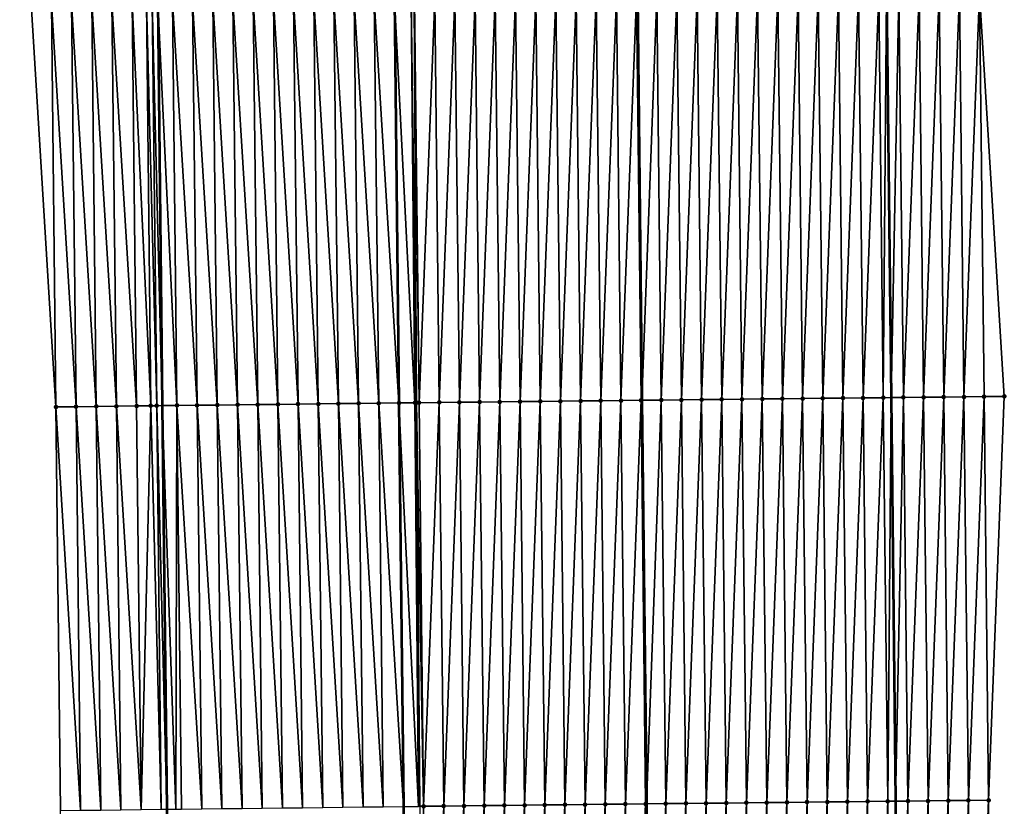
# Model space of a CAD drawing. Header units: feet. Extents: x 2010743 to 2022806, y 818705 to 837694.
# Tile 388 of 531: x 2011441 to 2011489, y 831953 to 831992. Entities that reach past the tile are written whole.
import ezdxf

# ---------------------------------------------------------------- set-up
doc = ezdxf.new("R2010")
doc.units = ezdxf.units.FT
doc.header["$MEASUREMENT"] = 0
for name, color, linetype, lineweight in [('EP_Travel Lane', 172, 'Continuous', 53), ('Road Shots', 141, 'Continuous', 100), ('STRIPING', 60, 'Continuous', 53)]:
    doc.layers.add(name, color=color, linetype=linetype, lineweight=lineweight)
doc.layers.add('I-77-MM17-21_NB-Surface-Border', color=7, linetype='Continuous')
doc.layers.add('I-77-MM17-21_NB-Surface-TIN', color=7, linetype='Continuous')

msp = doc.modelspace()

# ---------------------------------------------------------------- linework, layer by layer
at = {"layer": 'EP_Travel Lane'}
for points in [[(2011444.494, 832293.251, 313.631), (2011444.683, 832273.258, 314.1), (2011444.871, 832253.265, 314.597), (2011445.059, 832233.272, 315.096), (2011445.247, 832213.279, 315.587), (2011445.436, 832193.285, 316.067), (2011445.624, 832173.292, 316.56), (2011445.814, 832153.284, 317.06), (2011446.014, 832133.291, 317.55), (2011446.214, 832113.298, 318.04), (2011446.414, 832093.305, 318.558), (2011446.623, 832073.297, 319.07), (2011446.847, 832053.304, 319.57), (2011447.07, 832033.311, 320.029), (2011447.294, 832013.318, 320.502), (2011447.517, 831993.324, 320.944), (2011447.741, 831973.33, 321.378), (2011447.965, 831953.337, 321.848), (2011448.188, 831933.343, 322.303), (2011448.412, 831913.349, 322.748), (2011448.635, 831893.354, 323.147), (2011448.856, 831873.365, 323.537), (2011449.072, 831853.371, 323.961), (2011449.288, 831833.375, 324.312)], [(2011480.484, 832293.566, 313.456), (2011480.691, 832273.573, 313.939), (2011480.899, 832253.579, 314.387), (2011481.107, 832233.586, 314.886), (2011481.314, 832213.593, 315.362), (2011481.522, 832193.6, 315.84), (2011481.73, 832173.607, 316.339), (2011481.936, 832153.639, 316.832), (2011482.134, 832133.646, 317.322), (2011482.331, 832113.653, 317.803), (2011482.529, 832093.66, 318.312), (2011482.737, 832073.695, 318.789), (2011482.961, 832053.702, 319.297), (2011483.185, 832033.709, 319.77), (2011483.408, 832013.716, 320.248), (2011483.632, 831993.722, 320.705), (2011483.856, 831973.729, 321.148), (2011484.08, 831953.735, 321.622), (2011484.303, 831933.742, 322.081), (2011484.527, 831913.748, 322.499), (2011484.751, 831893.752, 322.885), (2011484.969, 831873.752, 323.278), (2011485.177, 831853.756, 323.652), (2011485.386, 831833.761, 324.021)]]:
    msp.add_polyline3d(points, dxfattribs=at)
at = {"layer": 'I-77-MM17-21_NB-Surface-Border', "color": 3, "linetype": 'Continuous', "lineweight": -3}
for points in [[(2011481.165, 832293.572, 313.433), (2011481.52, 832273.58, 313.913), (2011481.538, 832253.584, 314.367), (2011482.053, 832233.594, 314.854), (2011482.414, 832213.602, 315.328), (2011482.182, 832193.605, 315.817), (2011482.359, 832173.612, 316.32), (2011482.654, 832153.646, 316.801), (2011484.217, 832133.665, 317.26), (2011482.939, 832113.659, 317.785), (2011483.139, 832093.666, 318.292), (2011485.348, 832073.722, 318.697), (2011486.571, 832053.739, 319.159), (2011486.795, 832033.746, 319.633), (2011488.019, 832013.763, 320.064), (2011488.242, 831993.77, 320.526), (2011489.466, 831973.786, 320.932), (2011488.69, 831953.783, 321.439), (2011488.913, 831933.789, 321.898), (2011488.137, 831913.785, 322.365), (2011488.361, 831893.79, 322.756), (2011488.581, 831873.788, 323.147), (2011486.798, 831853.773, 323.598), (2011489.014, 831833.797, 323.882)], [(2011444.348, 831833.319, 324.16), (2011444.795, 831853.322, 323.822), (2011443.785, 831873.308, 323.389), (2011443.235, 831893.29, 322.977), (2011442.556, 831913.279, 322.555), (2011442.093, 831933.271, 322.115), (2011442.692, 831953.274, 321.69), (2011442.469, 831973.267, 321.212), (2011441.245, 831993.249, 320.74), (2011441.022, 832013.243, 320.286), (2011440.915, 832033.238, 319.833), (2011441.023, 832053.235, 319.386), (2011441.389, 832073.235, 318.909), (2011441.412, 832093.252, 318.408), (2011440.674, 832113.238, 317.868)]]:
    msp.add_polyline3d(points, dxfattribs=at)
at = {"layer": 'I-77-MM17-21_NB-Surface-TIN', "color": 128, "linetype": 'Continuous', "lineweight": -3}
for points in [[(2011474.467, 831973.627, 321.304), (2011475.243, 831993.632, 320.847), (2011474.243, 831993.621, 320.864)], [(2011474.467, 831973.627, 321.304), (2011475.467, 831973.638, 321.286), (2011475.243, 831993.632, 320.847)], [(2011475.467, 831973.638, 321.286), (2011476.243, 831993.643, 320.836), (2011475.243, 831993.632, 320.847)], [(2011475.467, 831973.638, 321.286), (2011476.467, 831973.649, 321.273), (2011476.243, 831993.643, 320.836)], [(2011476.467, 831973.649, 321.273), (2011477.243, 831993.654, 320.827), (2011476.243, 831993.643, 320.836)], [(2011476.467, 831973.649, 321.273), (2011477.467, 831973.66, 321.261), (2011477.243, 831993.654, 320.827)], [(2011477.467, 831973.66, 321.261), (2011478.243, 831993.665, 320.819), (2011477.243, 831993.654, 320.827)], [(2011477.467, 831973.66, 321.261), (2011478.467, 831973.671, 321.25), (2011478.243, 831993.665, 320.819)], [(2011478.467, 831973.671, 321.25), (2011479.243, 831993.676, 320.807), (2011478.243, 831993.665, 320.819)], [(2011478.467, 831973.671, 321.25), (2011479.466, 831973.682, 321.239), (2011479.243, 831993.676, 320.807)], [(2011479.466, 831973.682, 321.239), (2011480.243, 831993.687, 320.793), (2011479.243, 831993.676, 320.807)], [(2011479.466, 831973.682, 321.239), (2011480.466, 831973.693, 321.227), (2011480.243, 831993.687, 320.793)], [(2011480.466, 831973.693, 321.227), (2011481.243, 831993.697, 320.775), (2011480.243, 831993.687, 320.793)], [(2011480.466, 831973.693, 321.227), (2011481.466, 831973.703, 321.213), (2011481.243, 831993.697, 320.775)], [(2011481.466, 831973.703, 321.213), (2011482.243, 831993.708, 320.756), (2011481.243, 831993.697, 320.775)], [(2011481.466, 831973.703, 321.213), (2011482.466, 831973.714, 321.193), (2011482.243, 831993.708, 320.756)], [(2011482.466, 831973.714, 321.193), (2011483.243, 831993.718, 320.72), (2011482.243, 831993.708, 320.756)], [(2011482.466, 831973.714, 321.193), (2011483.466, 831973.725, 321.165), (2011483.243, 831993.718, 320.72)], [(2011483.466, 831973.725, 321.165), (2011483.632, 831993.722, 320.705), (2011483.243, 831993.718, 320.72)], [(2011483.466, 831973.725, 321.165), (2011483.856, 831973.729, 321.148), (2011483.632, 831993.722, 320.705)], [(2011484.243, 831993.729, 320.682), (2011483.632, 831993.722, 320.705), (2011483.856, 831973.729, 321.148)], [(2011484.466, 831973.735, 321.12), (2011484.243, 831993.729, 320.682), (2011483.856, 831973.729, 321.148)], [(2011484.466, 831973.735, 321.12), (2011485.242, 831993.739, 320.645), (2011484.243, 831993.729, 320.682)], [(2011484.466, 831973.735, 321.12), (2011485.466, 831973.745, 321.083), (2011485.242, 831993.739, 320.645)], [(2011485.466, 831973.745, 321.083), (2011486.242, 831993.749, 320.599), (2011485.242, 831993.739, 320.645)], [(2011485.466, 831973.745, 321.083), (2011486.466, 831973.755, 321.042), (2011486.242, 831993.749, 320.599)], [(2011486.466, 831973.755, 321.042), (2011487.242, 831993.76, 320.568), (2011486.242, 831993.749, 320.599)], [(2011486.466, 831973.755, 321.042), (2011487.466, 831973.766, 321.007), (2011487.242, 831993.76, 320.568)], [(2011487.466, 831973.766, 321.007), (2011488.242, 831993.77, 320.526), (2011487.242, 831993.76, 320.568)], [(2011487.466, 831973.766, 321.007), (2011488.466, 831973.776, 320.966), (2011488.242, 831993.77, 320.526)], [(2011488.466, 831973.776, 320.966), (2011489.466, 831973.786, 320.932), (2011488.242, 831993.77, 320.526)], [(2011442.469, 831973.267, 321.212), (2011442.245, 831993.261, 320.775), (2011441.245, 831993.249, 320.74)], [(2011443.469, 831973.279, 321.243), (2011443.245, 831993.273, 320.806), (2011442.245, 831993.261, 320.775)], [(2011442.469, 831973.267, 321.212), (2011443.469, 831973.279, 321.243), (2011442.245, 831993.261, 320.775)], [(2011444.469, 831973.291, 321.277), (2011444.245, 831993.285, 320.84), (2011443.245, 831993.273, 320.806)], [(2011443.469, 831973.279, 321.243), (2011444.469, 831973.291, 321.277), (2011443.245, 831993.273, 320.806)], [(2011445.469, 831973.303, 321.306), (2011445.245, 831993.297, 320.872), (2011444.245, 831993.285, 320.84)], [(2011444.469, 831973.291, 321.277), (2011445.469, 831973.303, 321.306), (2011444.245, 831993.285, 320.84)], [(2011446.468, 831973.314, 321.327), (2011446.245, 831993.308, 320.889), (2011445.245, 831993.297, 320.872)], [(2011445.469, 831973.303, 321.306), (2011446.468, 831973.314, 321.327), (2011445.245, 831993.297, 320.872)], [(2011447.172, 831973.323, 321.376), (2011446.954, 831993.317, 320.939), (2011446.245, 831993.308, 320.889)], [(2011446.468, 831973.314, 321.327), (2011447.172, 831973.323, 321.376), (2011446.245, 831993.308, 320.889)], [(2011447.468, 831973.327, 321.377), (2011447.245, 831993.321, 320.943), (2011446.954, 831993.317, 320.939)], [(2011447.172, 831973.323, 321.376), (2011447.468, 831973.327, 321.377), (2011446.954, 831993.317, 320.939)], [(2011447.245, 831993.321, 320.943), (2011447.741, 831973.33, 321.378), (2011447.517, 831993.324, 320.944)], [(2011447.468, 831973.327, 321.377), (2011447.741, 831973.33, 321.378), (2011447.245, 831993.321, 320.943)], [(2011448.468, 831973.338, 321.379), (2011448.245, 831993.332, 320.946), (2011447.517, 831993.324, 320.944)], [(2011448.468, 831973.338, 321.379), (2011447.517, 831993.324, 320.944), (2011447.741, 831973.33, 321.378)], [(2011449.468, 831973.35, 321.395), (2011449.245, 831993.344, 320.965), (2011448.245, 831993.332, 320.946)], [(2011448.468, 831973.338, 321.379), (2011449.468, 831973.35, 321.395), (2011448.245, 831993.332, 320.946)], [(2011450.468, 831973.361, 321.41), (2011450.245, 831993.355, 320.984), (2011449.245, 831993.344, 320.965)], [(2011449.468, 831973.35, 321.395), (2011450.468, 831973.361, 321.41), (2011449.245, 831993.344, 320.965)], [(2011451.468, 831973.373, 321.422), (2011451.244, 831993.367, 320.996), (2011450.245, 831993.355, 320.984)], [(2011450.468, 831973.361, 321.41), (2011451.468, 831973.373, 321.422), (2011450.245, 831993.355, 320.984)], [(2011452.468, 831973.384, 321.435), (2011452.244, 831993.378, 321.008), (2011451.244, 831993.367, 320.996)], [(2011451.468, 831973.373, 321.422), (2011452.468, 831973.384, 321.435), (2011451.244, 831993.367, 320.996)], [(2011453.468, 831973.395, 321.443), (2011453.244, 831993.39, 321.018), (2011452.244, 831993.378, 321.008)], [(2011452.468, 831973.384, 321.435), (2011453.468, 831973.395, 321.443), (2011452.244, 831993.378, 321.008)], [(2011454.468, 831973.407, 321.454), (2011454.244, 831993.401, 321.028), (2011453.244, 831993.39, 321.018)], [(2011453.468, 831973.395, 321.443), (2011454.468, 831973.407, 321.454), (2011453.244, 831993.39, 321.018)], [(2011455.468, 831973.418, 321.467), (2011455.244, 831993.413, 321.039), (2011454.244, 831993.401, 321.028)], [(2011454.468, 831973.407, 321.454), (2011455.468, 831973.418, 321.467), (2011454.244, 831993.401, 321.028)], [(2011456.468, 831973.43, 321.482), (2011456.244, 831993.424, 321.052), (2011455.244, 831993.413, 321.039)], [(2011455.468, 831973.418, 321.467), (2011456.468, 831973.43, 321.482), (2011455.244, 831993.413, 321.039)], [(2011457.468, 831973.441, 321.498), (2011457.244, 831993.436, 321.069), (2011456.244, 831993.424, 321.052)], [(2011456.468, 831973.43, 321.482), (2011457.468, 831973.441, 321.498), (2011456.244, 831993.424, 321.052)], [(2011458.468, 831973.453, 321.517), (2011458.244, 831993.447, 321.089), (2011457.244, 831993.436, 321.069)], [(2011457.468, 831973.441, 321.498), (2011458.468, 831973.453, 321.517), (2011457.244, 831993.436, 321.069)], [(2011458.244, 831993.447, 321.089), (2011459.468, 831973.464, 321.529), (2011459.244, 831993.459, 321.101)], [(2011458.468, 831973.453, 321.517), (2011459.468, 831973.464, 321.529), (2011458.244, 831993.447, 321.089)], [(2011460.256, 831973.473, 321.534), (2011460.078, 831993.468, 321.11), (2011459.244, 831993.459, 321.101)], [(2011460.256, 831973.473, 321.534), (2011459.244, 831993.459, 321.101), (2011459.468, 831973.464, 321.529)], [(2011460.336, 831973.474, 321.533), (2011460.218, 831993.47, 321.11), (2011460.078, 831993.468, 321.11)], [(2011460.256, 831973.473, 321.534), (2011460.336, 831973.474, 321.533), (2011460.078, 831993.468, 321.11)], [(2011460.336, 831973.474, 321.533), (2011460.468, 831973.476, 321.532), (2011460.218, 831993.47, 321.11)], [(2011460.468, 831973.476, 321.532), (2011460.244, 831993.47, 321.11), (2011460.218, 831993.47, 321.11)], [(2011460.468, 831973.476, 321.532), (2011461.244, 831993.481, 321.095), (2011460.244, 831993.47, 321.11)], [(2011460.468, 831973.476, 321.532), (2011461.468, 831973.487, 321.52), (2011461.244, 831993.481, 321.095)], [(2011461.468, 831973.487, 321.52), (2011462.244, 831993.492, 321.076), (2011461.244, 831993.481, 321.095)], [(2011461.468, 831973.487, 321.52), (2011462.467, 831973.497, 321.501), (2011462.244, 831993.492, 321.076)], [(2011463.244, 831993.502, 321.057), (2011462.244, 831993.492, 321.076), (2011462.467, 831973.497, 321.501)], [(2011463.467, 831973.508, 321.484), (2011463.244, 831993.502, 321.057), (2011462.467, 831973.497, 321.501)], [(2011463.467, 831973.508, 321.484), (2011464.244, 831993.513, 321.039), (2011463.244, 831993.502, 321.057)], [(2011463.467, 831973.508, 321.484), (2011464.467, 831973.519, 321.467), (2011464.244, 831993.513, 321.039)], [(2011464.467, 831973.519, 321.467), (2011465.244, 831993.524, 321.022), (2011464.244, 831993.513, 321.039)], [(2011464.467, 831973.519, 321.467), (2011465.467, 831973.53, 321.451), (2011465.244, 831993.524, 321.022)], [(2011465.467, 831973.53, 321.451), (2011466.244, 831993.535, 321.004), (2011465.244, 831993.524, 321.022)], [(2011465.467, 831973.53, 321.451), (2011466.467, 831973.541, 321.433), (2011466.244, 831993.535, 321.004)], [(2011466.467, 831973.541, 321.433), (2011467.244, 831993.546, 320.986), (2011466.244, 831993.535, 321.004)], [(2011466.467, 831973.541, 321.433), (2011467.467, 831973.551, 321.418), (2011467.244, 831993.546, 320.986)], [(2011467.467, 831973.551, 321.418), (2011468.243, 831993.556, 320.971), (2011467.244, 831993.546, 320.986)], [(2011467.467, 831973.551, 321.418), (2011468.467, 831973.562, 321.403), (2011468.243, 831993.556, 320.971)], [(2011468.467, 831973.562, 321.403), (2011469.243, 831993.567, 320.957), (2011468.243, 831993.556, 320.971)], [(2011468.467, 831973.562, 321.403), (2011469.467, 831973.573, 321.394), (2011469.243, 831993.567, 320.957)], [(2011469.467, 831973.573, 321.394), (2011470.243, 831993.578, 320.95), (2011469.243, 831993.567, 320.957)], [(2011469.467, 831973.573, 321.394), (2011470.467, 831973.584, 321.384), (2011470.243, 831993.578, 320.95)], [(2011470.467, 831973.584, 321.384), (2011471.243, 831993.589, 320.934), (2011470.243, 831993.578, 320.95)], [(2011470.467, 831973.584, 321.384), (2011471.467, 831973.595, 321.365), (2011471.243, 831993.589, 320.934)], [(2011471.467, 831973.595, 321.365), (2011471.281, 831993.589, 320.933), (2011471.243, 831993.589, 320.934)], [(2011472.243, 831993.6, 320.918), (2011471.281, 831993.589, 320.933), (2011471.505, 831973.595, 321.365)], [(2011471.467, 831973.595, 321.365), (2011471.505, 831973.595, 321.365), (2011471.281, 831993.589, 320.933)], [(2011472.467, 831973.606, 321.356), (2011472.243, 831993.6, 320.918), (2011471.505, 831973.595, 321.365)], [(2011472.467, 831973.606, 321.356), (2011473.243, 831993.61, 320.89), (2011472.243, 831993.6, 320.918)], [(2011472.467, 831973.606, 321.356), (2011473.467, 831973.616, 321.323), (2011473.243, 831993.61, 320.89)], [(2011473.467, 831973.616, 321.323), (2011474.243, 831993.621, 320.864), (2011473.243, 831993.61, 320.89)], [(2011473.467, 831973.616, 321.323), (2011474.467, 831973.627, 321.304), (2011474.243, 831993.621, 320.864)], [(2011473.69, 831953.623, 321.808), (2011474.467, 831973.627, 321.304), (2011473.467, 831973.616, 321.323)], [(2011473.69, 831953.623, 321.808), (2011474.69, 831953.634, 321.785), (2011474.467, 831973.627, 321.304)], [(2011474.69, 831953.634, 321.785), (2011475.467, 831973.638, 321.286), (2011474.467, 831973.627, 321.304)], [(2011474.69, 831953.634, 321.785), (2011475.69, 831953.645, 321.769), (2011475.467, 831973.638, 321.286)], [(2011475.69, 831953.645, 321.769), (2011476.467, 831973.649, 321.273), (2011475.467, 831973.638, 321.286)], [(2011475.69, 831953.645, 321.769), (2011476.69, 831953.656, 321.753), (2011476.467, 831973.649, 321.273)], [(2011476.69, 831953.656, 321.753), (2011477.467, 831973.66, 321.261), (2011476.467, 831973.649, 321.273)], [(2011476.69, 831953.656, 321.753), (2011477.69, 831953.667, 321.74), (2011477.467, 831973.66, 321.261)], [(2011477.69, 831953.667, 321.74), (2011478.467, 831973.671, 321.25), (2011477.467, 831973.66, 321.261)], [(2011477.69, 831953.667, 321.74), (2011478.69, 831953.678, 321.731), (2011478.467, 831973.671, 321.25)], [(2011478.69, 831953.678, 321.731), (2011479.466, 831973.682, 321.239), (2011478.467, 831973.671, 321.25)], [(2011478.69, 831953.678, 321.731), (2011479.69, 831953.689, 321.722), (2011479.466, 831973.682, 321.239)], [(2011479.69, 831953.689, 321.722), (2011480.466, 831973.693, 321.227), (2011479.466, 831973.682, 321.239)], [(2011479.69, 831953.689, 321.722), (2011480.69, 831953.699, 321.706), (2011480.466, 831973.693, 321.227)], [(2011480.69, 831953.699, 321.706), (2011481.466, 831973.703, 321.213), (2011480.466, 831973.693, 321.227)], [(2011480.69, 831953.699, 321.706), (2011481.69, 831953.71, 321.689), (2011481.466, 831973.703, 321.213)], [(2011481.69, 831953.71, 321.689), (2011482.466, 831973.714, 321.193), (2011481.466, 831973.703, 321.213)], [(2011481.69, 831953.71, 321.689), (2011482.69, 831953.721, 321.676), (2011482.466, 831973.714, 321.193)], [(2011482.69, 831953.721, 321.676), (2011483.466, 831973.725, 321.165), (2011482.466, 831973.714, 321.193)], [(2011482.69, 831953.721, 321.676), (2011483.69, 831953.732, 321.641), (2011483.466, 831973.725, 321.165)], [(2011483.69, 831953.732, 321.641), (2011483.856, 831973.729, 321.148), (2011483.466, 831973.725, 321.165)], [(2011483.69, 831953.732, 321.641), (2011484.08, 831953.735, 321.622), (2011483.856, 831973.729, 321.148)], [(2011484.466, 831973.735, 321.12), (2011483.856, 831973.729, 321.148), (2011484.08, 831953.735, 321.622)], [(2011484.69, 831953.742, 321.593), (2011484.466, 831973.735, 321.12), (2011484.08, 831953.735, 321.622)], [(2011484.69, 831953.742, 321.593), (2011485.466, 831973.745, 321.083), (2011484.466, 831973.735, 321.12)], [(2011484.69, 831953.742, 321.593), (2011485.69, 831953.752, 321.564), (2011485.466, 831973.745, 321.083)], [(2011485.69, 831953.752, 321.564), (2011486.466, 831973.755, 321.042), (2011485.466, 831973.745, 321.083)], [(2011485.69, 831953.752, 321.564), (2011486.69, 831953.762, 321.519), (2011486.466, 831973.755, 321.042)], [(2011486.69, 831953.762, 321.519), (2011487.466, 831973.766, 321.007), (2011486.466, 831973.755, 321.042)], [(2011486.69, 831953.762, 321.519), (2011487.69, 831953.773, 321.48), (2011487.466, 831973.766, 321.007)], [(2011487.69, 831953.773, 321.48), (2011488.466, 831973.776, 320.966), (2011487.466, 831973.766, 321.007)], [(2011487.69, 831953.773, 321.48), (2011488.69, 831953.783, 321.439), (2011488.466, 831973.776, 320.966)], [(2011488.69, 831953.783, 321.439), (2011489.466, 831973.786, 320.932), (2011488.466, 831973.776, 320.966)], [(2011443.692, 831953.286, 321.721), (2011443.469, 831973.279, 321.243), (2011442.469, 831973.267, 321.212)], [(2011442.692, 831953.274, 321.69), (2011443.692, 831953.286, 321.721), (2011442.469, 831973.267, 321.212)], [(2011444.692, 831953.298, 321.759), (2011444.469, 831973.291, 321.277), (2011443.469, 831973.279, 321.243)], [(2011443.692, 831953.286, 321.721), (2011444.692, 831953.298, 321.759), (2011443.469, 831973.279, 321.243)], [(2011445.692, 831953.31, 321.785), (2011445.469, 831973.303, 321.306), (2011444.469, 831973.291, 321.277)], [(2011444.692, 831953.298, 321.759), (2011445.692, 831953.31, 321.785), (2011444.469, 831973.291, 321.277)], [(2011446.692, 831953.322, 321.811), (2011446.468, 831973.314, 321.327), (2011445.469, 831973.303, 321.306)], [(2011445.692, 831953.31, 321.785), (2011446.692, 831953.322, 321.811), (2011445.469, 831973.303, 321.306)], [(2011446.692, 831953.322, 321.811), (2011447.172, 831973.323, 321.376), (2011446.468, 831973.314, 321.327)], [(2011446.692, 831953.322, 321.811), (2011447.692, 831953.334, 321.848), (2011447.172, 831973.323, 321.376)], [(2011447.692, 831953.334, 321.848), (2011447.468, 831973.327, 321.377), (2011447.172, 831973.323, 321.376)], [(2011447.468, 831973.327, 321.377), (2011447.965, 831953.337, 321.848), (2011447.741, 831973.33, 321.378)], [(2011447.692, 831953.334, 321.848), (2011447.965, 831953.337, 321.848), (2011447.468, 831973.327, 321.377)], [(2011448.417, 831953.342, 321.85), (2011448.468, 831973.338, 321.379), (2011447.741, 831973.33, 321.378)], [(2011448.417, 831953.342, 321.85), (2011447.741, 831973.33, 321.378), (2011447.965, 831953.337, 321.848)], [(2011448.417, 831953.342, 321.85), (2011448.692, 831953.345, 321.857), (2011448.468, 831973.338, 321.379)], [(2011449.692, 831953.357, 321.876), (2011449.468, 831973.35, 321.395), (2011448.468, 831973.338, 321.379)], [(2011448.692, 831953.345, 321.857), (2011449.692, 831953.357, 321.876), (2011448.468, 831973.338, 321.379)], [(2011450.692, 831953.368, 321.892), (2011450.468, 831973.361, 321.41), (2011449.468, 831973.35, 321.395)], [(2011449.692, 831953.357, 321.876), (2011450.692, 831953.368, 321.892), (2011449.468, 831973.35, 321.395)], [(2011451.692, 831953.38, 321.903), (2011451.468, 831973.373, 321.422), (2011450.468, 831973.361, 321.41)], [(2011450.692, 831953.368, 321.892), (2011451.692, 831953.38, 321.903), (2011450.468, 831973.361, 321.41)], [(2011452.692, 831953.391, 321.916), (2011452.468, 831973.384, 321.435), (2011451.468, 831973.373, 321.422)], [(2011451.692, 831953.38, 321.903), (2011452.692, 831953.391, 321.916), (2011451.468, 831973.373, 321.422)], [(2011453.692, 831953.402, 321.926), (2011453.468, 831973.395, 321.443), (2011452.468, 831973.384, 321.435)], [(2011452.692, 831953.391, 321.916), (2011453.692, 831953.402, 321.926), (2011452.468, 831973.384, 321.435)], [(2011454.692, 831953.414, 321.936), (2011454.468, 831973.407, 321.454), (2011453.468, 831973.395, 321.443)], [(2011453.692, 831953.402, 321.926), (2011454.692, 831953.414, 321.936), (2011453.468, 831973.395, 321.443)], [(2011455.692, 831953.425, 321.95), (2011455.468, 831973.418, 321.467), (2011454.468, 831973.407, 321.454)], [(2011454.692, 831953.414, 321.936), (2011455.692, 831953.425, 321.95), (2011454.468, 831973.407, 321.454)], [(2011456.691, 831953.437, 321.963), (2011456.468, 831973.43, 321.482), (2011455.468, 831973.418, 321.467)], [(2011455.692, 831953.425, 321.95), (2011456.691, 831953.437, 321.963), (2011455.468, 831973.418, 321.467)], [(2011457.691, 831953.448, 321.979), (2011457.468, 831973.441, 321.498), (2011456.468, 831973.43, 321.482)], [(2011456.691, 831953.437, 321.963), (2011457.691, 831953.448, 321.979), (2011456.468, 831973.43, 321.482)], [(2011458.691, 831953.46, 322), (2011458.468, 831973.453, 321.517), (2011457.468, 831973.441, 321.498)], [(2011457.691, 831953.448, 321.979), (2011458.691, 831953.46, 322), (2011457.468, 831973.441, 321.498)], [(2011458.468, 831973.453, 321.517), (2011459.691, 831953.472, 322.012), (2011459.468, 831973.464, 321.529)], [(2011458.691, 831953.46, 322), (2011459.691, 831953.472, 322.012), (2011458.468, 831973.453, 321.517)], [(2011460.441, 831953.48, 322.02), (2011460.256, 831973.473, 321.534), (2011459.468, 831973.464, 321.529)], [(2011460.441, 831953.48, 322.02), (2011459.468, 831973.464, 321.529), (2011459.691, 831953.472, 322.012)], [(2011460.504, 831953.481, 322.02), (2011460.336, 831973.474, 321.533), (2011460.256, 831973.473, 321.534)], [(2011460.441, 831953.48, 322.02), (2011460.504, 831953.481, 322.02), (2011460.256, 831973.473, 321.534)], [(2011460.691, 831953.483, 322.018), (2011460.468, 831973.476, 321.532), (2011460.336, 831973.474, 321.533)], [(2011460.504, 831953.481, 322.02), (2011460.691, 831953.483, 322.018), (2011460.336, 831973.474, 321.533)], [(2011460.691, 831953.483, 322.018), (2011461.468, 831973.487, 321.52), (2011460.468, 831973.476, 321.532)], [(2011460.691, 831953.483, 322.018), (2011461.691, 831953.494, 322.002), (2011461.468, 831973.487, 321.52)], [(2011461.691, 831953.494, 322.002), (2011462.467, 831973.497, 321.501), (2011461.468, 831973.487, 321.52)], [(2011462.691, 831953.504, 321.983), (2011462.467, 831973.497, 321.501), (2011461.691, 831953.494, 322.002)], [(2011462.691, 831953.504, 321.983), (2011463.467, 831973.508, 321.484), (2011462.467, 831973.497, 321.501)], [(2011462.691, 831953.504, 321.983), (2011463.691, 831953.515, 321.965), (2011463.467, 831973.508, 321.484)], [(2011463.691, 831953.515, 321.965), (2011464.467, 831973.519, 321.467), (2011463.467, 831973.508, 321.484)], [(2011463.691, 831953.515, 321.965), (2011464.691, 831953.526, 321.946), (2011464.467, 831973.519, 321.467)], [(2011464.691, 831953.526, 321.946), (2011465.467, 831973.53, 321.451), (2011464.467, 831973.519, 321.467)], [(2011464.691, 831953.526, 321.946), (2011465.691, 831953.537, 321.932), (2011465.467, 831973.53, 321.451)], [(2011465.691, 831953.537, 321.932), (2011466.467, 831973.541, 321.433), (2011465.467, 831973.53, 321.451)], [(2011465.691, 831953.537, 321.932), (2011466.691, 831953.548, 321.916), (2011466.467, 831973.541, 321.433)], [(2011466.691, 831953.548, 321.916), (2011467.467, 831973.551, 321.418), (2011466.467, 831973.541, 321.433)], [(2011466.691, 831953.548, 321.916), (2011467.691, 831953.558, 321.896), (2011467.467, 831973.551, 321.418)], [(2011467.691, 831953.558, 321.896), (2011468.467, 831973.562, 321.403), (2011467.467, 831973.551, 321.418)], [(2011467.691, 831953.558, 321.896), (2011468.691, 831953.569, 321.881), (2011468.467, 831973.562, 321.403)], [(2011468.691, 831953.569, 321.881), (2011469.467, 831973.573, 321.394), (2011468.467, 831973.562, 321.403)], [(2011468.691, 831953.569, 321.881), (2011469.691, 831953.58, 321.869), (2011469.467, 831973.573, 321.394)], [(2011469.691, 831953.58, 321.869), (2011470.467, 831973.584, 321.384), (2011469.467, 831973.573, 321.394)], [(2011469.691, 831953.58, 321.869), (2011470.691, 831953.591, 321.86), (2011470.467, 831973.584, 321.384)], [(2011470.691, 831953.591, 321.86), (2011471.467, 831973.595, 321.365), (2011470.467, 831973.584, 321.384)], [(2011470.691, 831953.591, 321.86), (2011471.691, 831953.602, 321.84), (2011471.467, 831973.595, 321.365)], [(2011471.691, 831953.602, 321.84), (2011471.505, 831973.595, 321.365), (2011471.467, 831973.595, 321.365)], [(2011472.467, 831973.606, 321.356), (2011471.505, 831973.595, 321.365), (2011471.728, 831953.602, 321.84)], [(2011471.691, 831953.602, 321.84), (2011471.728, 831953.602, 321.84), (2011471.505, 831973.595, 321.365)], [(2011472.691, 831953.613, 321.829), (2011472.467, 831973.606, 321.356), (2011471.728, 831953.602, 321.84)], [(2011472.691, 831953.613, 321.829), (2011473.467, 831973.616, 321.323), (2011472.467, 831973.606, 321.356)], [(2011472.691, 831953.613, 321.829), (2011473.69, 831953.623, 321.808), (2011473.467, 831973.616, 321.323)], [(2011472.914, 831933.619, 322.281), (2011473.69, 831953.623, 321.808), (2011472.691, 831953.613, 321.829)], [(2011472.914, 831933.619, 322.281), (2011473.914, 831933.63, 322.256), (2011473.69, 831953.623, 321.808)], [(2011473.914, 831933.63, 322.256), (2011474.69, 831953.634, 321.785), (2011473.69, 831953.623, 321.808)], [(2011473.914, 831933.63, 322.256), (2011474.914, 831933.64, 322.236), (2011474.69, 831953.634, 321.785)], [(2011474.914, 831933.64, 322.236), (2011475.69, 831953.645, 321.769), (2011474.69, 831953.634, 321.785)], [(2011474.914, 831933.64, 322.236), (2011475.914, 831933.651, 322.221), (2011475.69, 831953.645, 321.769)], [(2011475.914, 831933.651, 322.221), (2011476.69, 831953.656, 321.753), (2011475.69, 831953.645, 321.769)], [(2011475.914, 831933.651, 322.221), (2011476.914, 831933.662, 322.205), (2011476.69, 831953.656, 321.753)], [(2011476.914, 831933.662, 322.205), (2011477.69, 831953.667, 321.74), (2011476.69, 831953.656, 321.753)], [(2011476.914, 831933.662, 322.205), (2011477.914, 831933.673, 322.191), (2011477.69, 831953.667, 321.74)], [(2011477.914, 831933.673, 322.191), (2011478.69, 831953.678, 321.731), (2011477.69, 831953.667, 321.74)], [(2011477.914, 831933.673, 322.191), (2011478.914, 831933.684, 322.182), (2011478.69, 831953.678, 321.731)], [(2011478.914, 831933.684, 322.182), (2011479.69, 831953.689, 321.722), (2011478.69, 831953.678, 321.731)], [(2011478.914, 831933.684, 322.182), (2011479.914, 831933.695, 322.172), (2011479.69, 831953.689, 321.722)], [(2011479.914, 831933.695, 322.172), (2011480.69, 831953.699, 321.706), (2011479.69, 831953.689, 321.722)], [(2011479.914, 831933.695, 322.172), (2011480.914, 831933.706, 322.156), (2011480.69, 831953.699, 321.706)], [(2011480.914, 831933.706, 322.156), (2011481.69, 831953.71, 321.689), (2011480.69, 831953.699, 321.706)], [(2011480.914, 831933.706, 322.156), (2011481.914, 831933.717, 322.141), (2011481.69, 831953.71, 321.689)], [(2011481.914, 831933.717, 322.141), (2011482.69, 831953.721, 321.676), (2011481.69, 831953.71, 321.689)], [(2011481.914, 831933.717, 322.141), (2011482.914, 831933.728, 322.127), (2011482.69, 831953.721, 321.676)], [(2011482.914, 831933.728, 322.127), (2011483.69, 831953.732, 321.641), (2011482.69, 831953.721, 321.676)], [(2011482.914, 831933.728, 322.127), (2011483.914, 831933.738, 322.097), (2011483.69, 831953.732, 321.641)], [(2011483.914, 831933.738, 322.097), (2011484.08, 831953.735, 321.622), (2011483.69, 831953.732, 321.641)], [(2011483.914, 831933.738, 322.097), (2011484.303, 831933.742, 322.081), (2011484.08, 831953.735, 321.622)], [(2011484.69, 831953.742, 321.593), (2011484.08, 831953.735, 321.622), (2011484.303, 831933.742, 322.081)], [(2011484.913, 831933.748, 322.057), (2011484.69, 831953.742, 321.593), (2011484.303, 831933.742, 322.081)], [(2011484.913, 831933.748, 322.057), (2011485.69, 831953.752, 321.564), (2011484.69, 831953.742, 321.593)], [(2011484.913, 831933.748, 322.057), (2011485.913, 831933.759, 322.017), (2011485.69, 831953.752, 321.564)], [(2011485.913, 831933.759, 322.017), (2011486.69, 831953.762, 321.519), (2011485.69, 831953.752, 321.564)], [(2011485.913, 831933.759, 322.017), (2011486.913, 831933.769, 321.974), (2011486.69, 831953.762, 321.519)], [(2011486.913, 831933.769, 321.974), (2011487.69, 831953.773, 321.48), (2011486.69, 831953.762, 321.519)], [(2011486.913, 831933.769, 321.974), (2011487.913, 831933.779, 321.937), (2011487.69, 831953.773, 321.48)], [(2011487.913, 831933.779, 321.937), (2011488.69, 831953.783, 321.439), (2011487.69, 831953.773, 321.48)], [(2011487.913, 831933.779, 321.937), (2011488.913, 831933.789, 321.898), (2011488.69, 831953.783, 321.439)], [(2011460.915, 831933.489, 322.471), (2011460.691, 831953.483, 322.018), (2011460.504, 831953.481, 322.02)], [(2011460.915, 831933.489, 322.471), (2011461.691, 831953.494, 322.002), (2011460.691, 831953.483, 322.018)], [(2011460.915, 831933.489, 322.471), (2011461.915, 831933.5, 322.455), (2011461.691, 831953.494, 322.002)], [(2011462.691, 831953.504, 321.983), (2011461.691, 831953.494, 322.002), (2011461.915, 831933.5, 322.455)], [(2011462.915, 831933.511, 322.436), (2011462.691, 831953.504, 321.983), (2011461.915, 831933.5, 322.455)], [(2011462.915, 831933.511, 322.436), (2011463.691, 831953.515, 321.965), (2011462.691, 831953.504, 321.983)], [(2011462.915, 831933.511, 322.436), (2011463.915, 831933.522, 322.417), (2011463.691, 831953.515, 321.965)], [(2011463.915, 831933.522, 322.417), (2011464.691, 831953.526, 321.946), (2011463.691, 831953.515, 321.965)], [(2011463.915, 831933.522, 322.417), (2011464.915, 831933.532, 322.399), (2011464.691, 831953.526, 321.946)], [(2011464.915, 831933.532, 322.399), (2011465.691, 831953.537, 321.932), (2011464.691, 831953.526, 321.946)], [(2011464.915, 831933.532, 322.399), (2011465.915, 831933.543, 322.383), (2011465.691, 831953.537, 321.932)], [(2011465.915, 831933.543, 322.383), (2011466.691, 831953.548, 321.916), (2011465.691, 831953.537, 321.932)], [(2011465.915, 831933.543, 322.383), (2011466.915, 831933.554, 322.366), (2011466.691, 831953.548, 321.916)], [(2011466.915, 831933.554, 322.366), (2011467.691, 831953.558, 321.896), (2011466.691, 831953.548, 321.916)], [(2011466.915, 831933.554, 322.366), (2011467.914, 831933.565, 322.349), (2011467.691, 831953.558, 321.896)], [(2011467.914, 831933.565, 322.349), (2011468.691, 831953.569, 321.881), (2011467.691, 831953.558, 321.896)], [(2011467.914, 831933.565, 322.349), (2011468.914, 831933.576, 322.334), (2011468.691, 831953.569, 321.881)], [(2011468.914, 831933.576, 322.334), (2011469.691, 831953.58, 321.869), (2011468.691, 831953.569, 321.881)], [(2011468.914, 831933.576, 322.334), (2011469.914, 831933.586, 322.319), (2011469.691, 831953.58, 321.869)], [(2011469.914, 831933.586, 322.319), (2011470.691, 831953.591, 321.86), (2011469.691, 831953.58, 321.869)], [(2011469.914, 831933.586, 322.319), (2011470.914, 831933.598, 322.314), (2011470.691, 831953.591, 321.86)], [(2011470.914, 831933.598, 322.314), (2011471.691, 831953.602, 321.84), (2011470.691, 831953.591, 321.86)], [(2011470.914, 831933.598, 322.314), (2011471.914, 831933.608, 322.29), (2011471.691, 831953.602, 321.84)], [(2011471.914, 831933.608, 322.29), (2011471.728, 831953.602, 321.84), (2011471.691, 831953.602, 321.84)], [(2011472.691, 831953.613, 321.829), (2011471.728, 831953.602, 321.84), (2011471.952, 831933.609, 322.29)], [(2011471.914, 831933.608, 322.29), (2011471.952, 831933.609, 322.29), (2011471.728, 831953.602, 321.84)], [(2011472.914, 831933.619, 322.281), (2011472.691, 831953.613, 321.829), (2011471.952, 831933.609, 322.29)]]:
    msp.add_3dface(points, dxfattribs=at)
at = {"layer": 'Road Shots', "lineweight": 100}
for p in [(2011474.467, 831973.627, 321.304), (2011475.467, 831973.638, 321.286), (2011476.467, 831973.649, 321.273), (2011477.467, 831973.66, 321.261), (2011478.467, 831973.671, 321.25), (2011479.466, 831973.682, 321.239), (2011480.466, 831973.693, 321.227), (2011481.466, 831973.703, 321.213), (2011482.466, 831973.714, 321.193), (2011483.466, 831973.725, 321.165), (2011484.466, 831973.735, 321.12), (2011485.466, 831973.745, 321.083), (2011486.466, 831973.755, 321.042), (2011487.466, 831973.766, 321.007), (2011488.466, 831973.776, 320.966), (2011489.466, 831973.786, 320.932), (2011442.469, 831973.267, 321.212), (2011443.469, 831973.279, 321.243), (2011444.469, 831973.291, 321.277), (2011445.469, 831973.303, 321.306), (2011446.468, 831973.314, 321.327), (2011447.172, 831973.323, 321.376), (2011447.468, 831973.327, 321.377), (2011448.468, 831973.338, 321.379), (2011449.468, 831973.35, 321.395), (2011450.468, 831973.361, 321.41), (2011451.468, 831973.373, 321.422), (2011452.468, 831973.384, 321.435), (2011453.468, 831973.395, 321.443), (2011454.468, 831973.407, 321.454), (2011455.468, 831973.418, 321.467), (2011456.468, 831973.43, 321.482), (2011457.468, 831973.441, 321.498), (2011458.468, 831973.453, 321.517), (2011459.468, 831973.464, 321.529), (2011460.256, 831973.473, 321.534), (2011460.336, 831973.474, 321.533), (2011460.468, 831973.476, 321.532), (2011461.468, 831973.487, 321.52), (2011462.467, 831973.497, 321.501), (2011463.467, 831973.508, 321.484), (2011464.467, 831973.519, 321.467), (2011465.467, 831973.53, 321.451), (2011466.467, 831973.541, 321.433), (2011467.467, 831973.551, 321.418), (2011468.467, 831973.562, 321.403), (2011469.467, 831973.573, 321.394), (2011470.467, 831973.584, 321.384), (2011471.467, 831973.595, 321.365), (2011472.467, 831973.606, 321.356), (2011473.467, 831973.616, 321.323), (2011473.69, 831953.623, 321.808), (2011474.69, 831953.634, 321.785), (2011475.69, 831953.645, 321.769), (2011476.69, 831953.656, 321.753), (2011477.69, 831953.667, 321.74), (2011478.69, 831953.678, 321.731), (2011479.69, 831953.689, 321.722), (2011480.69, 831953.699, 321.706), (2011481.69, 831953.71, 321.689), (2011482.69, 831953.721, 321.676), (2011483.69, 831953.732, 321.641), (2011484.69, 831953.742, 321.593), (2011485.69, 831953.752, 321.564), (2011486.69, 831953.762, 321.519), (2011487.69, 831953.773, 321.48), (2011488.69, 831953.783, 321.439), (2011460.691, 831953.483, 322.018), (2011461.691, 831953.494, 322.002), (2011462.691, 831953.504, 321.983), (2011463.691, 831953.515, 321.965), (2011464.691, 831953.526, 321.946), (2011465.691, 831953.537, 321.932), (2011466.691, 831953.548, 321.916), (2011467.691, 831953.558, 321.896), (2011468.691, 831953.569, 321.881), (2011469.691, 831953.58, 321.869), (2011470.691, 831953.591, 321.86), (2011471.691, 831953.602, 321.84), (2011472.691, 831953.613, 321.829)]:
    msp.add_point(p, dxfattribs=at)
at = {"layer": 'STRIPING'}
for points in [[(2011456.296, 832293.359, 313.759), (2011456.473, 832273.365, 314.238), (2011456.651, 832253.373, 314.746), (2011456.828, 832233.38, 315.256), (2011457.005, 832213.387, 315.759), (2011457.183, 832193.394, 316.245), (2011457.36, 832173.4, 316.73), (2011457.54, 832153.405, 317.234), (2011457.74, 832133.412, 317.724), (2011457.94, 832113.419, 318.199), (2011458.14, 832093.427, 318.721), (2011458.349, 832073.432, 319.224), (2011458.573, 832053.439, 319.711), (2011458.797, 832033.446, 320.18), (2011459.02, 832013.452, 320.654), (2011459.244, 831993.459, 321.101), (2011459.468, 831973.464, 321.529), (2011459.691, 831953.472, 322.012), (2011459.915, 831933.478, 322.465), (2011460.139, 831913.484, 322.893), (2011460.362, 831893.489, 323.298), (2011460.583, 831873.495, 323.7), (2011460.799, 831853.5, 324.108), (2011461.015, 831833.505, 324.476)], [(2011468.236, 832293.46, 313.565), (2011468.427, 832273.467, 314.037), (2011468.618, 832253.474, 314.567), (2011468.809, 832233.482, 315.083), (2011469, 832213.489, 315.591), (2011469.191, 832193.496, 316.085), (2011469.383, 832173.503, 316.57), (2011469.575, 832153.521, 317.062), (2011469.775, 832133.528, 317.555), (2011469.976, 832113.535, 318.036), (2011470.176, 832093.543, 318.542), (2011470.386, 832073.562, 319.037), (2011470.61, 832053.569, 319.525), (2011470.834, 832033.576, 319.995), (2011471.057, 832013.583, 320.468), (2011471.281, 831993.589, 320.933), (2011471.505, 831973.595, 321.365), (2011471.728, 831953.602, 321.84), (2011471.952, 831933.609, 322.29), (2011472.176, 831913.614, 322.715), (2011472.399, 831893.62, 323.121), (2011472.62, 831873.622, 323.528), (2011472.836, 831853.627, 323.912), (2011473.053, 831833.632, 324.287)]]:
    msp.add_polyline3d(points, dxfattribs=at)

doc.saveas('drawing.dxf')
